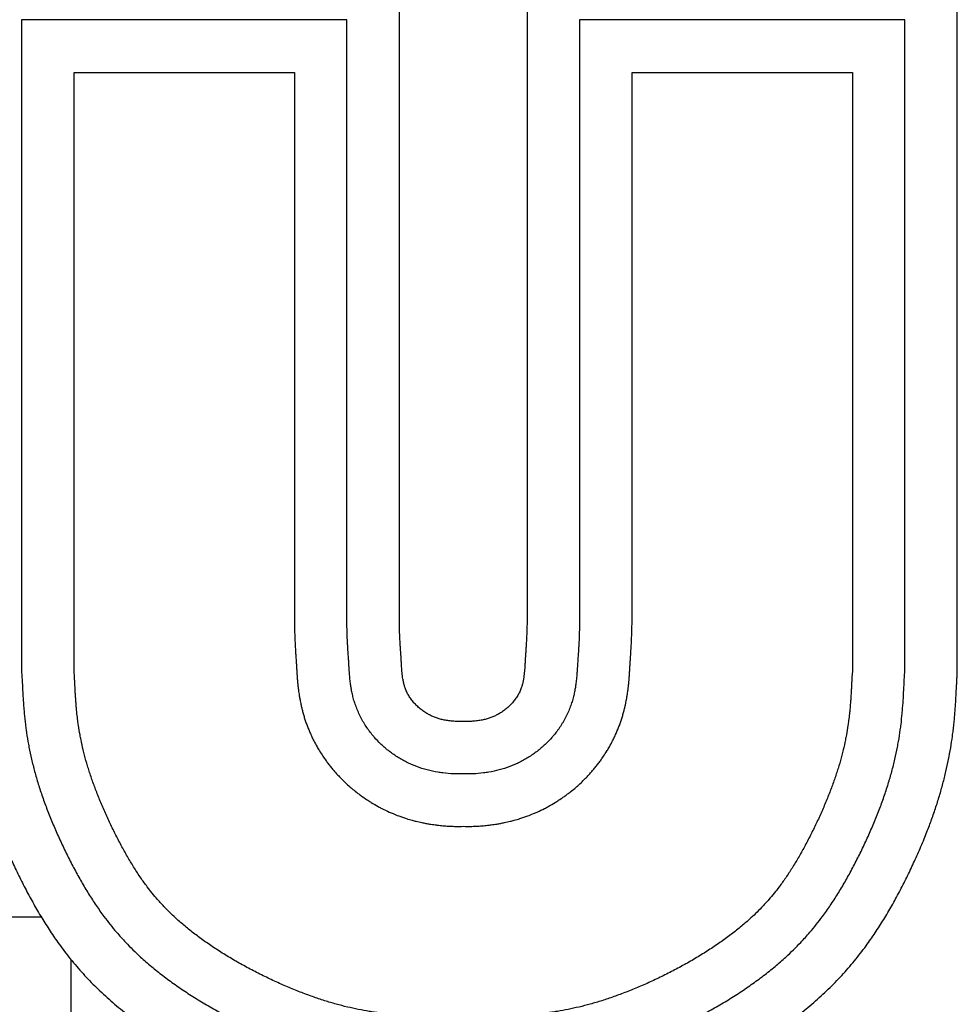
# Model space of a CAD drawing. Header units: inches. Extents: x 18 to 846, y -67 to 561.
# Tile 450 of 656: x 428.19 to 431.51, y 199.84 to 203.33. Entities that reach past the tile are written whole.
import ezdxf

# ---------------------------------------------------------------- set-up
doc = ezdxf.new("R2010")
doc.units = ezdxf.units.IN
doc.header["$LTSCALE"] = 24
doc.header["$MEASUREMENT"] = 0
doc.layers.add('Visible (ANSI)', color=7, linetype='Continuous', lineweight=30)

msp = doc.modelspace()

# ---------------------------------------------------------------- linework, layer by layer
at = {"layer": 'Visible (ANSI)'}
for p, q in [((429.5382, 201.19032), (429.5382, 203.51023)), ((429.99066, 203.51023), (429.99066, 201.19032)), ((431.51469, 201.01078), (431.51469, 203.51023)), ((428.20016, 203.32423), (428.20016, 201.01338)), ((429.3522, 203.32423), (428.20016, 203.32423)), ((429.35223, 201.18661), (429.3522, 203.32423)), ((430.17666, 203.32423), (430.17662, 201.18661)), ((431.32869, 203.32423), (430.17666, 203.32423)), ((431.32869, 201.01338), (431.32869, 203.32423)), ((428.38602, 201.01414), (428.38602, 203.13838)), ((428.38602, 203.13838), (429.16635, 203.13838)), ((429.16635, 203.13838), (429.16642, 201.1829)), ((430.36244, 201.1829), (430.36251, 203.13838)), ((430.36251, 203.13838), (431.14284, 203.13838)), ((431.14284, 203.13838), (431.14284, 201.01414)), ((428.26985, 200.14537), (427.69197, 200.14537)), ((428.37582, 198.86615), (428.37582, 199.99379))]:
    msp.add_line(p, q, dxfattribs=at)
for points, degree, knots in [([(429.76443, 200.83852), (429.69709, 200.83775), (429.63791, 200.85135), (429.52899, 200.94124), (429.55097, 201.05791), (429.54044, 201.07775), (429.5382, 201.19032)], 4, [-1, -1, -1, -1, -1, -0.5748045, -0.4253407, 0, 0, 0, 0, 0]), ([(429.99066, 201.19032), (429.98841, 201.07775), (429.97788, 201.05791), (429.99986, 200.94124), (429.89094, 200.85135), (429.83176, 200.83775), (429.76443, 200.83852)], 4, [-1, -1, -1, -1, -1, -0.5746593, -0.4251955, 0, 0, 0, 0, 0]), ([(429.16642, 201.1829), (429.16659, 201.1744), (429.16699, 201.15832), (429.16761, 201.1404), (429.16829, 201.12399), (429.16886, 201.11198), (429.16951, 201.09972), (429.16994, 201.0922), (429.17036, 201.08521), (429.17064, 201.08078), (429.17104, 201.07449), (429.17142, 201.06864), (429.17195, 201.06074), (429.17237, 201.05452), (429.17284, 201.04757), (429.17318, 201.0425), (429.17355, 201.03665), (429.17383, 201.03216), (429.17415, 201.02702), (429.17436, 201.02341), (429.17459, 201.01963), (429.17474, 201.017), (429.17495, 201.01353), (429.17514, 201.01057), (429.17539, 201.00667), (429.1756, 201.00336), (429.1759, 200.99897), (429.17617, 200.99521), (429.17655, 200.99021), (429.17689, 200.98599), (429.17732, 200.98099), (429.17764, 200.97748), (429.17798, 200.97385), (429.17823, 200.97136), (429.17862, 200.96754), (429.17905, 200.96355), (429.17993, 200.95589), (429.18106, 200.94693), (429.18281, 200.93488), (429.18423, 200.92619), (429.18552, 200.91892), (429.18621, 200.9152), (429.1873, 200.90951), (429.18849, 200.90362), (429.19048, 200.89443), (429.19247, 200.88596), (429.19525, 200.87499), (429.19772, 200.86595), (429.20113, 200.85438), (429.20412, 200.84498), (429.20818, 200.83305), (429.21171, 200.82339), (429.21645, 200.81126), (429.22049, 200.80156), (429.22587, 200.78943), (429.23043, 200.77976), (429.23762, 200.76538), (429.24523, 200.75127), (429.25606, 200.73288), (429.26456, 200.71961), (429.27333, 200.70678), (429.27929, 200.69844), (429.28683, 200.68835), (429.29296, 200.68049), (429.30074, 200.67092), (429.30705, 200.66347), (429.31505, 200.65439), (429.32156, 200.64729), (429.32982, 200.63863), (429.33652, 200.63186), (429.3467, 200.62195), (429.3571, 200.61233), (429.37134, 200.59996), (429.38232, 200.59101), (429.39353, 200.58234), (429.40111, 200.57669), (429.41266, 200.56844), (429.42446, 200.56044), (429.44263, 200.54894), (429.45923, 200.53932), (429.48054, 200.52805), (429.49799, 200.51966), (429.51806, 200.51098), (429.53156, 200.50566), (429.54517, 200.50069), (429.55428, 200.49756), (429.56804, 200.49312), (429.58181, 200.48907), (429.60016, 200.48429), (429.6138, 200.48118), (429.62735, 200.47841), (429.63633, 200.47674), (429.64972, 200.47448), (429.66292, 200.47256), (429.68016, 200.4705), (429.69279, 200.46931), (429.70414, 200.46844), (429.71025, 200.46805), (429.7163, 200.4677), (429.72029, 200.4675), (429.72628, 200.46724), (429.73233, 200.46702), (429.7415, 200.46679), (429.75181, 200.46668), (429.7602, 200.46676), (429.76443, 200.46717)], 3, [0.00440661, 0.00440661, 0.00440661, 0.00440661, 0.02509571, 0.0457848, 0.05612935, 0.07681844, 0.08716299, 0.10267981, 0.10785209, 0.11819663, 0.12336891, 0.13888573, 0.14923028, 0.16991937, 0.18026392, 0.20095301, 0.21129756, 0.23198666, 0.2423312, 0.25784803, 0.2630203, 0.27336485, 0.27853712, 0.28888167, 0.29405394, 0.30439849, 0.30957076, 0.31991531, 0.32508758, 0.33543213, 0.34060441, 0.34836282, 0.35094895, 0.35612123, 0.35870736, 0.36646577, 0.37163805, 0.38715487, 0.39749942, 0.4104301, 0.41301624, 0.41818851, 0.42077465, 0.42853306, 0.43370533, 0.44404988, 0.44922215, 0.4595667, 0.46473897, 0.47508352, 0.4802558, 0.49060034, 0.49577262, 0.50611716, 0.51128944, 0.52163399, 0.52680626, 0.54232308, 0.55266763, 0.56818445, 0.57335672, 0.58370127, 0.58887354, 0.59921809, 0.60439037, 0.61473491, 0.61990719, 0.63025173, 0.63542401, 0.64576855, 0.65094083, 0.66645765, 0.6768022, 0.69231902, 0.69749129, 0.70783584, 0.71300811, 0.72852493, 0.73886948, 0.75955858, 0.76990312, 0.79059222, 0.80093677, 0.81645359, 0.82162586, 0.83197041, 0.83714268, 0.8526595, 0.86300405, 0.87852087, 0.88369315, 0.89403769, 0.89920997, 0.91472679, 0.92507134, 0.94058816, 0.94576043, 0.95351884, 0.95610498, 0.96127725, 0.96386339, 0.9716218, 0.97679407, 0.98713862, 0.99748317, 0.99748317, 0.99748317, 0.99748317]), ([(429.76443, 200.65275), (429.75279, 200.65241), (429.72925, 200.65275), (429.69885, 200.65518), (429.66788, 200.6596), (429.64282, 200.6649), (429.61172, 200.67395), (429.58731, 200.68314), (429.55794, 200.69693), (429.53552, 200.70969), (429.50906, 200.72758), (429.48913, 200.74338), (429.46808, 200.76282), (429.45479, 200.77674), (429.44207, 200.79155), (429.43388, 200.80189), (429.42402, 200.81548), (429.41646, 200.8269), (429.40758, 200.84174), (429.40098, 200.854), (429.3935, 200.8696), (429.38815, 200.88222), (429.38231, 200.89793), (429.37831, 200.91033), (429.37412, 200.92533), (429.3714, 200.93683), (429.36867, 200.95026), (429.36694, 200.96027), (429.36488, 200.97426), (429.3634, 200.98691), (429.36203, 201.00176), (429.36132, 201.01149), (429.36074, 201.02031), (429.3604, 201.02577), (429.35994, 201.03352), (429.35951, 201.04079), (429.35883, 201.0517), (429.35814, 201.06211), (429.35708, 201.07763), (429.35609, 201.09254), (429.35476, 201.11534), (429.35342, 201.14274), (429.35255, 201.17073), (429.35223, 201.18661)], 3, [0, 0, 0, 0, 0.0415618, 0.0831236, 0.1039045, 0.1454663, 0.16624719, 0.20780899, 0.22858989, 0.27015169, 0.29093259, 0.33249439, 0.35327529, 0.38444664, 0.39483709, 0.41561799, 0.42600844, 0.44678934, 0.45717979, 0.47796068, 0.48835113, 0.50913203, 0.51952248, 0.54030338, 0.55069383, 0.57147473, 0.58186518, 0.60264608, 0.61303653, 0.64420788, 0.66498878, 0.69616013, 0.70655058, 0.72733148, 0.73772193, 0.76889328, 0.78967417, 0.83123597, 0.85201687, 0.89357867, 0.91435957, 0.95592137, 0.99748317, 0.99748317, 0.99748317, 0.99748317]), ([(430.17662, 201.18661), (430.1763, 201.17073), (430.17544, 201.14274), (430.1741, 201.11534), (430.17276, 201.09254), (430.17177, 201.07763), (430.17072, 201.06211), (430.17003, 201.0517), (430.16935, 201.04079), (430.16892, 201.03352), (430.16845, 201.02577), (430.16812, 201.02031), (430.16753, 201.01149), (430.16682, 201.00176), (430.16545, 200.98691), (430.16398, 200.97426), (430.16191, 200.96027), (430.16019, 200.95026), (430.15746, 200.93683), (430.15473, 200.92533), (430.15055, 200.91033), (430.14655, 200.89793), (430.1407, 200.88222), (430.13535, 200.8696), (430.12787, 200.854), (430.12128, 200.84174), (430.1124, 200.8269), (430.10483, 200.81548), (430.09497, 200.80189), (430.08678, 200.79155), (430.07407, 200.77674), (430.06077, 200.76282), (430.03972, 200.74338), (430.0198, 200.72758), (429.99333, 200.70969), (429.97091, 200.69693), (429.94155, 200.68314), (429.91714, 200.67395), (429.88604, 200.6649), (429.86098, 200.6596), (429.83, 200.65518), (429.7996, 200.65275), (429.77607, 200.65241), (429.76443, 200.65275)], 3, [0.00251683, 0.00251683, 0.00251683, 0.00251683, 0.04407863, 0.08564043, 0.10642133, 0.14798313, 0.16876403, 0.21032583, 0.23110672, 0.26227807, 0.27266852, 0.29344942, 0.30383987, 0.33501122, 0.35579212, 0.38696347, 0.39735392, 0.41813482, 0.42852527, 0.44930617, 0.45969662, 0.48047752, 0.49086797, 0.51164887, 0.52203932, 0.54282021, 0.55321066, 0.57399156, 0.58438201, 0.60516291, 0.61555336, 0.64672471, 0.66750561, 0.70906741, 0.72984831, 0.77141011, 0.79219101, 0.83375281, 0.8545337, 0.8960955, 0.9168764, 0.9584382, 1, 1, 1, 1]), ([(429.76443, 200.46717), (429.76865, 200.46676), (429.77704, 200.46668), (429.78736, 200.46679), (429.79652, 200.46702), (429.80257, 200.46724), (429.80856, 200.4675), (429.81255, 200.4677), (429.8186, 200.46805), (429.82471, 200.46844), (429.83606, 200.46931), (429.8487, 200.4705), (429.86593, 200.47256), (429.87913, 200.47448), (429.89252, 200.47674), (429.9015, 200.47841), (429.91505, 200.48118), (429.9287, 200.48429), (429.94705, 200.48907), (429.96082, 200.49312), (429.97457, 200.49756), (429.98369, 200.50069), (429.99729, 200.50566), (430.01079, 200.51098), (430.03086, 200.51966), (430.04832, 200.52805), (430.06962, 200.53932), (430.08622, 200.54894), (430.1044, 200.56044), (430.1162, 200.56844), (430.12774, 200.57669), (430.13533, 200.58234), (430.14654, 200.59101), (430.15752, 200.59996), (430.17175, 200.61233), (430.18216, 200.62195), (430.19234, 200.63186), (430.19904, 200.63863), (430.2073, 200.64729), (430.2138, 200.65439), (430.2218, 200.66347), (430.22811, 200.67092), (430.23589, 200.68049), (430.24203, 200.68835), (430.24956, 200.69844), (430.25553, 200.70678), (430.26429, 200.71961), (430.27279, 200.73288), (430.28363, 200.75127), (430.29123, 200.76538), (430.29842, 200.77976), (430.30298, 200.78943), (430.30836, 200.80156), (430.3124, 200.81126), (430.31714, 200.82339), (430.32067, 200.83305), (430.32474, 200.84498), (430.32772, 200.85438), (430.33114, 200.86595), (430.33361, 200.87499), (430.33639, 200.88596), (430.33837, 200.89443), (430.34036, 200.90362), (430.34155, 200.90951), (430.34265, 200.9152), (430.34333, 200.91892), (430.34463, 200.92619), (430.34604, 200.93488), (430.34779, 200.94693), (430.34893, 200.95589), (430.3498, 200.96355), (430.35023, 200.96754), (430.35062, 200.97136), (430.35087, 200.97385), (430.35122, 200.97748), (430.35154, 200.98099), (430.35197, 200.98599), (430.3523, 200.99021), (430.35268, 200.99521), (430.35295, 200.99897), (430.35325, 201.00336), (430.35347, 201.00667), (430.35372, 201.01057), (430.3539, 201.01353), (430.35411, 201.017), (430.35427, 201.01963), (430.35457, 201.02467), (430.35492, 201.03053), (430.3554, 201.03829), (430.3558, 201.04434), (430.35615, 201.04966), (430.35634, 201.05244), (430.35659, 201.05611), (430.3568, 201.05923), (430.35708, 201.06336), (430.35731, 201.06688), (430.35762, 201.07156), (430.35788, 201.07553), (430.35822, 201.08078), (430.35849, 201.08521), (430.35891, 201.0922), (430.35934, 201.09972), (430.36, 201.11198), (430.36057, 201.12399), (430.36124, 201.1404), (430.36186, 201.15832), (430.36227, 201.1744), (430.36244, 201.1829)], 3, [0.00251683, 0.00251683, 0.00251683, 0.00251683, 0.01286138, 0.02320593, 0.0283782, 0.03613661, 0.03872275, 0.04389502, 0.04648116, 0.05423957, 0.05941184, 0.07492866, 0.08527321, 0.10079003, 0.10596231, 0.11630685, 0.12147913, 0.13699595, 0.1473405, 0.16285732, 0.16802959, 0.17837414, 0.18354641, 0.19906323, 0.20940778, 0.23009688, 0.24044142, 0.26113052, 0.27147507, 0.28699189, 0.29216416, 0.30250871, 0.30768098, 0.3231978, 0.33354235, 0.34905917, 0.35423145, 0.36457599, 0.36974827, 0.38009281, 0.38526509, 0.39560963, 0.40078191, 0.41112646, 0.41629873, 0.42664328, 0.43181555, 0.44733237, 0.45767692, 0.47319374, 0.47836601, 0.48871056, 0.49388284, 0.50422738, 0.50939966, 0.5197442, 0.52491648, 0.53526103, 0.5404333, 0.55077785, 0.55595012, 0.56629467, 0.57146694, 0.57922535, 0.58181149, 0.58698376, 0.5895699, 0.60250058, 0.61284513, 0.62836195, 0.63353423, 0.64129264, 0.64387877, 0.64905105, 0.65163718, 0.65939559, 0.66456787, 0.67491242, 0.68008469, 0.69042924, 0.69560151, 0.70594606, 0.71111833, 0.72146288, 0.72663515, 0.7369797, 0.74215197, 0.76801334, 0.78870244, 0.81456381, 0.81973608, 0.83008063, 0.8352529, 0.84559745, 0.85076972, 0.86111427, 0.86628654, 0.87663109, 0.88180337, 0.89214791, 0.89732019, 0.91283701, 0.92318156, 0.94387065, 0.9542152, 0.97490429, 0.99559339, 0.99559339, 0.99559339, 0.99559339]), ([(429.76443, 199.79288), (429.74273, 199.79305), (429.70677, 199.79335), (429.66932, 199.7939), (429.64269, 199.79445), (429.62562, 199.7949), (429.60092, 199.79571), (429.5774, 199.7967), (429.544, 199.79861), (429.51601, 199.80078), (429.48249, 199.80416), (429.45656, 199.80743), (429.42461, 199.81233), (429.3992, 199.81695), (429.36712, 199.8237), (429.34107, 199.82993), (429.30772, 199.83888), (429.28036, 199.84701), (429.24523, 199.85844), (429.21639, 199.86862), (429.17952, 199.88264), (429.14944, 199.89489), (429.11134, 199.91143), (429.08058, 199.9256), (429.04215, 199.94436), (429.0116, 199.96013), (428.97406, 199.9806), (428.94468, 199.99754), (428.9091, 200.01922), (428.88166, 200.03693), (428.84884, 200.05937), (428.82385, 200.07754), (428.7943, 200.10039), (428.77203, 200.11877), (428.74068, 200.14645), (428.71187, 200.17438), (428.67691, 200.21259), (428.65269, 200.24247), (428.62948, 200.27397), (428.61439, 200.29593), (428.59577, 200.32488), (428.58099, 200.34933), (428.56274, 200.38129), (428.54836, 200.40786), (428.53078, 200.44205), (428.5171, 200.47), (428.50066, 200.50531), (428.48813, 200.53366), (428.47348, 200.56873), (428.46267, 200.59625), (428.45035, 200.62991), (428.44146, 200.65623), (428.43152, 200.68831), (428.42451, 200.71335), (428.41685, 200.74383), (428.41158, 200.7676), (428.40596, 200.79658), (428.40221, 200.81926), (428.39871, 200.8443), (428.39675, 200.86079), (428.39505, 200.87721), (428.39403, 200.88813), (428.39289, 200.90177), (428.39207, 200.91272), (428.39115, 200.92652), (428.39049, 200.93764), (428.38979, 200.95034), (428.38935, 200.95893), (428.38891, 200.96767), (428.38862, 200.97356), (428.38818, 200.98255), (428.38759, 200.9946), (428.38694, 201.00678), (428.38602, 201.01414)], 3, [0.00687419, 0.00687419, 0.00687419, 0.00687419, 0.02743295, 0.04285202, 0.04799171, 0.05827109, 0.06341078, 0.07882985, 0.08910923, 0.10966799, 0.11994737, 0.14050613, 0.15078551, 0.17134427, 0.18162365, 0.20218241, 0.21246179, 0.23302055, 0.24329993, 0.26385868, 0.27413806, 0.29469682, 0.3049762, 0.32553496, 0.33581434, 0.3563731, 0.36665248, 0.38721124, 0.39749062, 0.41804938, 0.42832876, 0.44888752, 0.4591669, 0.47972566, 0.49000504, 0.52084317, 0.54140193, 0.57224007, 0.58251945, 0.60307821, 0.61335759, 0.63391635, 0.64419573, 0.66475449, 0.67503387, 0.69559263, 0.70587201, 0.72643077, 0.73671015, 0.75726891, 0.76754829, 0.78810704, 0.79838642, 0.81894518, 0.82922456, 0.84978332, 0.8600627, 0.88062146, 0.89090084, 0.90631991, 0.9114596, 0.92173898, 0.92687867, 0.93715805, 0.94229774, 0.95257712, 0.95771681, 0.96542634, 0.96799619, 0.97313588, 0.97570572, 0.98341526, 0.99369464, 0.99369464, 0.99369464, 0.99369464]), ([(431.14284, 201.01414), (431.14192, 201.00678), (431.14126, 200.9946), (431.14067, 200.98255), (431.14023, 200.97356), (431.13994, 200.96767), (431.13951, 200.95893), (431.13907, 200.95034), (431.13837, 200.93764), (431.1377, 200.92652), (431.13678, 200.91272), (431.13596, 200.90177), (431.13483, 200.88813), (431.13381, 200.87721), (431.1321, 200.86079), (431.13014, 200.8443), (431.12664, 200.81926), (431.12289, 200.79658), (431.11728, 200.7676), (431.112, 200.74383), (431.10435, 200.71335), (431.09733, 200.68831), (431.0874, 200.65623), (431.0785, 200.62991), (431.06619, 200.59625), (431.05538, 200.56873), (431.04072, 200.53366), (431.02819, 200.50531), (431.01176, 200.47), (430.99808, 200.44205), (430.9805, 200.40786), (430.96612, 200.38129), (430.94786, 200.34933), (430.93308, 200.32488), (430.91446, 200.29593), (430.89937, 200.27397), (430.87616, 200.24247), (430.85195, 200.21259), (430.81699, 200.17438), (430.78818, 200.14645), (430.75682, 200.11877), (430.73456, 200.10039), (430.70501, 200.07754), (430.68001, 200.05937), (430.6472, 200.03693), (430.61975, 200.01922), (430.58418, 199.99754), (430.5548, 199.9806), (430.51726, 199.96013), (430.4867, 199.94436), (430.44827, 199.9256), (430.41751, 199.91143), (430.37942, 199.89489), (430.34933, 199.88264), (430.31247, 199.86862), (430.28362, 199.85844), (430.2485, 199.84701), (430.22113, 199.83888), (430.18779, 199.82993), (430.16173, 199.8237), (430.12966, 199.81695), (430.10425, 199.81233), (430.0723, 199.80743), (430.04636, 199.80416), (430.01284, 199.80078), (429.98485, 199.79861), (429.95146, 199.7967), (429.92794, 199.79571), (429.90324, 199.7949), (429.88616, 199.79445), (429.85954, 199.7939), (429.82209, 199.79335), (429.78613, 199.79305), (429.76443, 199.79288)], 3, [0.00630536, 0.00630536, 0.00630536, 0.00630536, 0.01658474, 0.02429428, 0.02686412, 0.03200381, 0.03457366, 0.04228319, 0.04742288, 0.05770226, 0.06284195, 0.07312133, 0.07826102, 0.0885404, 0.09368009, 0.10909916, 0.11937854, 0.1399373, 0.15021668, 0.17077544, 0.18105482, 0.20161358, 0.21189296, 0.23245171, 0.24273109, 0.26328985, 0.27356923, 0.29412799, 0.30440737, 0.32496613, 0.33524551, 0.35580427, 0.36608365, 0.38664241, 0.39692179, 0.41748055, 0.42775993, 0.45859807, 0.47915683, 0.50999496, 0.52027434, 0.5408331, 0.55111248, 0.57167124, 0.58195062, 0.60250938, 0.61278876, 0.63334752, 0.6436269, 0.66418566, 0.67446504, 0.6950238, 0.70530318, 0.72586194, 0.73614132, 0.75670007, 0.76697945, 0.78753821, 0.79781759, 0.81837635, 0.82865573, 0.84921449, 0.85949387, 0.88005263, 0.89033201, 0.91089077, 0.92117015, 0.93658922, 0.94172891, 0.95200829, 0.95714798, 0.97256705, 0.99312581, 0.99312581, 0.99312581, 0.99312581]), ([(428.01416, 201.01078), (428.0214, 200.90844), (428.01604, 200.69174), (428.15064, 200.33308), (428.37927, 199.94913), (428.78794, 199.61128), (429.27176, 199.42619), (429.49774, 199.42307), (429.76443, 199.42103)], 4, [-1, -1, -1, -1, -1, -0.731413, -0.6041154, -0.4688456, -0.3338576, 0, 0, 0, 0, 0]), ([(428.20016, 201.01338), (428.20117, 201.00109), (428.2024, 200.97692), (428.20384, 200.94687), (428.20552, 200.91652), (428.20718, 200.89188), (428.20987, 200.86045), (428.21259, 200.83476), (428.21688, 200.80187), (428.22108, 200.77493), (428.22741, 200.74046), (428.23338, 200.71226), (428.24207, 200.67627), (428.25002, 200.6469), (428.26123, 200.60955), (428.27122, 200.57918), (428.28496, 200.54073), (428.29694, 200.50961), (428.31305, 200.47037), (428.32677, 200.43883), (428.34479, 200.39956), (428.35983, 200.36839), (428.3793, 200.33001), (428.39538, 200.29988), (428.41607, 200.26315), (428.43308, 200.23458), (428.45496, 200.20004), (428.47299, 200.17335), (428.50112, 200.13456), (428.53081, 200.0973), (428.57376, 200.04966), (428.60882, 200.01521), (428.6464, 199.98162), (428.67275, 199.95961), (428.7073, 199.9326), (428.73619, 199.91139), (428.77376, 199.88545), (428.80491, 199.86518), (428.84503, 199.84053), (428.87796, 199.82141), (428.9199, 199.79837), (428.95395, 199.78068), (428.99679, 199.75963), (429.03112, 199.74371), (429.07381, 199.72506), (429.10767, 199.71119), (429.14944, 199.69519), (429.18236, 199.6835), (429.22279, 199.67026), (429.25455, 199.66076), (429.29357, 199.65021), (429.3243, 199.64281), (429.36227, 199.63477), (429.39242, 199.62926), (429.43017, 199.62344), (429.46057, 199.61958), (429.49932, 199.61566), (429.53112, 199.61319), (429.58067, 199.61036), (429.65063, 199.60799), (429.7205, 199.60737), (429.76443, 199.60702)], 3, [0.00044694, 0.00044694, 0.00044694, 0.00044694, 0.02114917, 0.0418514, 0.05220252, 0.07290475, 0.08325586, 0.1039581, 0.11430921, 0.13501144, 0.14536256, 0.16606479, 0.1764159, 0.19711814, 0.20746925, 0.22817148, 0.2385226, 0.25922483, 0.26957594, 0.29027818, 0.30062929, 0.32133152, 0.33168264, 0.35238487, 0.36273599, 0.38343822, 0.39378933, 0.41449156, 0.42484268, 0.45589603, 0.47659826, 0.5076516, 0.51800272, 0.53870495, 0.54905607, 0.5697583, 0.58010941, 0.60081164, 0.61116276, 0.63186499, 0.64221611, 0.66291834, 0.67326945, 0.69397168, 0.7043228, 0.72502503, 0.73537615, 0.75607838, 0.76642949, 0.78713172, 0.79748284, 0.81818507, 0.82853619, 0.84923842, 0.85958953, 0.88029176, 0.89064288, 0.91134511, 0.92169623, 0.95274957, 0.99415404, 0.99415404, 0.99415404, 0.99415404]), ([(429.76443, 199.60702), (429.80835, 199.60737), (429.87823, 199.60799), (429.94818, 199.61036), (429.99773, 199.61319), (430.02953, 199.61566), (430.06828, 199.61958), (430.09869, 199.62344), (430.13643, 199.62926), (430.16658, 199.63477), (430.20456, 199.64281), (430.23528, 199.65021), (430.27431, 199.66076), (430.30607, 199.67026), (430.3465, 199.6835), (430.37941, 199.69519), (430.42119, 199.71119), (430.45505, 199.72506), (430.49773, 199.74371), (430.53207, 199.75963), (430.5749, 199.78068), (430.60895, 199.79837), (430.6509, 199.82141), (430.68383, 199.84053), (430.72394, 199.86518), (430.75509, 199.88545), (430.79266, 199.91139), (430.82155, 199.9326), (430.8561, 199.95961), (430.88246, 199.98162), (430.92004, 200.01521), (430.95509, 200.04966), (430.99804, 200.0973), (431.02774, 200.13456), (431.05586, 200.17335), (431.0739, 200.20004), (431.09577, 200.23458), (431.11279, 200.26315), (431.13347, 200.29988), (431.14955, 200.33001), (431.16902, 200.36839), (431.18406, 200.39956), (431.20208, 200.43883), (431.21581, 200.47037), (431.23192, 200.50961), (431.24389, 200.54073), (431.25764, 200.57918), (431.26763, 200.60955), (431.27884, 200.6469), (431.28678, 200.67627), (431.29547, 200.71226), (431.30145, 200.74046), (431.30778, 200.77493), (431.31197, 200.80187), (431.31626, 200.83476), (431.31898, 200.86045), (431.32167, 200.89188), (431.32333, 200.91652), (431.32502, 200.94687), (431.32645, 200.97692), (431.32768, 201.00109), (431.32869, 201.01338)], 3, [0.00584596, 0.00584596, 0.00584596, 0.00584596, 0.04725043, 0.07830377, 0.08865489, 0.10935712, 0.11970824, 0.14041047, 0.15076158, 0.17146381, 0.18181493, 0.20251716, 0.21286828, 0.23357051, 0.24392162, 0.26462385, 0.27497497, 0.2956772, 0.30602832, 0.32673055, 0.33708166, 0.35778389, 0.36813501, 0.38883724, 0.39918836, 0.41989059, 0.4302417, 0.45094393, 0.46129505, 0.48199728, 0.4923484, 0.52340174, 0.54410397, 0.57515732, 0.58550844, 0.60621067, 0.61656178, 0.63726401, 0.64761513, 0.66831736, 0.67866848, 0.69937071, 0.70972182, 0.73042406, 0.74077517, 0.7614774, 0.77182852, 0.79253075, 0.80288186, 0.8235841, 0.83393521, 0.85463744, 0.86498856, 0.88569079, 0.8960419, 0.91674414, 0.92709525, 0.94779748, 0.9581486, 0.97885083, 0.99955306, 0.99955306, 0.99955306, 0.99955306]), ([(429.76443, 199.42103), (430.03112, 199.42307), (430.2571, 199.42619), (430.74092, 199.61128), (431.14959, 199.94913), (431.37821, 200.33308), (431.51282, 200.69174), (431.50746, 200.90844), (431.51469, 201.01078)], 4, [-1, -1, -1, -1, -1, -0.6661424, -0.5311544, -0.3958846, -0.268587, 0, 0, 0, 0, 0])]:
    msp.add_open_spline(points, degree=degree, knots=knots, dxfattribs=at)

doc.saveas('drawing.dxf')
